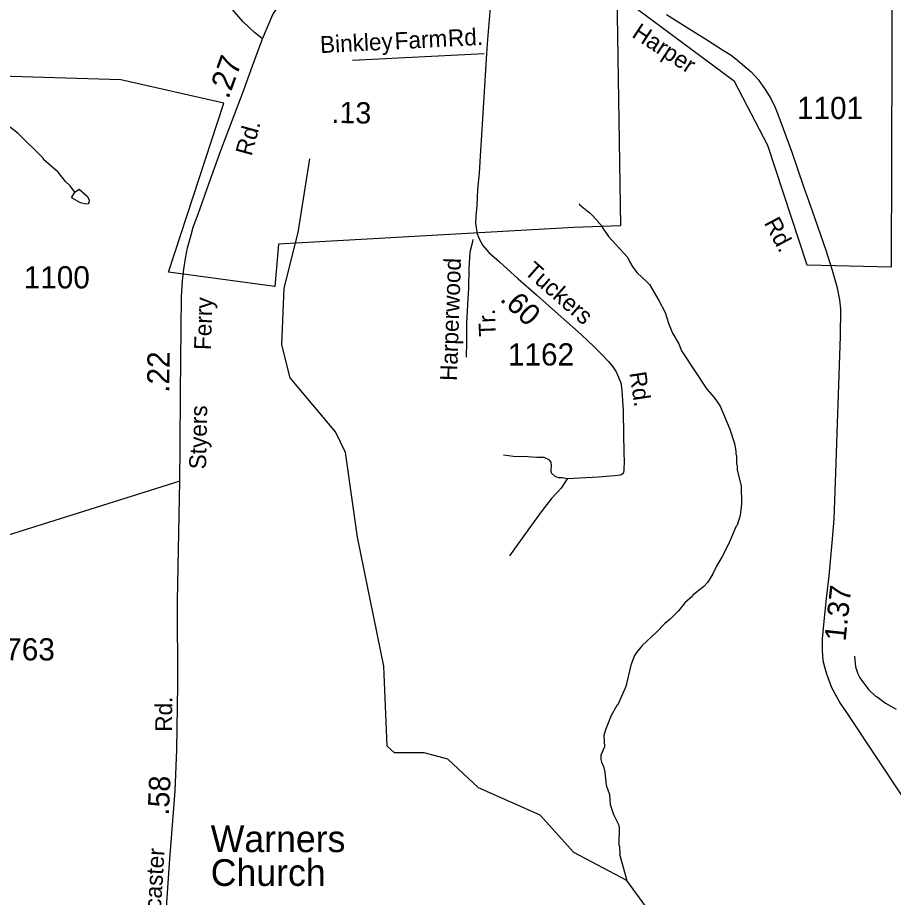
# Model space of a CAD drawing. Extents: x 1547597 to 1699558, y 810033 to 920809.
# Drawn here: x 1580417 to 1585344, y 842351 to 847300 of the extents above; entities that cross this region are included whole.
import ezdxf

# ---------------------------------------------------------------- set-up
doc = ezdxf.new("R2010")
doc.units = 0
for name, color, linetype in [('Exist Boundary Political City Limit New', 7, 'Continuous'), ('Exist Cultural Church with Cemetery Label', 7, 'Continuous'), ('Exist Hydrographic Creek Single Shore', 7, 'Continuous'), ('Exist Hydrographic Misc Water Feature', 7, 'Continuous'), ('Exist Road Non-System Type 51', 7, 'Continuous'), ('Exist Road Non-System Type 51 Label', 7, 'Continuous'), ('Exist Road Secondary Mileage Hundredths English Label', 7, 'Continuous'), ('Exist Road Secondary Type 51 Attributed', 7, 'Continuous'), ('Exist Road Secondary Type 51 Label', 7, 'Continuous'), ('Exist Road Secondary Type 51 Number Label', 7, 'Continuous'), ('Map Preparation Boundary City Limit Buffer Line', 7, 'Continuous')]:
    doc.layers.add(name, color=color, linetype=linetype)

msp = doc.modelspace()

# ---------------------------------------------------------------- linework, layer by layer
at = {"layer": 'Exist Boundary Political City Limit New'}
msp.add_lwpolyline([(1585338.9, 848317.2), (1585331.8, 845895.8), (1584859.7, 845906.7), (1584636.6, 846580.1), (1584449.8, 846940.3), (1583788.1, 847433.2), (1583808.3, 846129.1), (1583546.1, 846119.1), (1581884.1, 846025.1), (1581864.2, 845787.9), (1581265.6, 845868.6), (1581576.1, 846817.7), (1580998, 846949.9), (1580069.5, 846978)], dxfattribs=at)
at = {"layer": 'Exist Hydrographic Creek Single Shore'}
msp.add_lwpolyline([(1583966.5, 842278.7), (1583843.5, 842445.4), (1583546.5, 842602.4), (1583357.5, 842813.1), (1583009.6, 842967.8), (1582836.5, 843128.9), (1582703.5, 843164.4), (1582537.5, 843164.5), (1582495.5, 843201.4), (1582477.6, 843651.5), (1582329.5, 844376.7), (1582261.5, 844854.1), (1582204.5, 844970.2), (1581950.6, 845274), (1581903.5, 845458.8), (1581916.5, 845776.9), (1581995.5, 846090.5), (1582060.5, 846506.1)], dxfattribs=at)
at = {"layer": 'Exist Hydrographic Misc Water Feature'}
for points in [[(1580737.7, 846317.2), (1580712.2, 846352.6), (1580686.4, 846376.9), (1580645.1, 846429.4), (1580562, 846502.4), (1580562.2, 846507.8), (1580420.1, 846646.9), (1580377.6, 846681.5), (1580358.8, 846685.5), (1580334.2, 846685.2), (1580316.1, 846675.4), (1580287.7, 846643.8), (1580199.9, 846493), (1580161.4, 846447.5), (1580153.3, 846443.6), (1580139.1, 846427.8), (1580079.8, 846391.5), (1579911.7, 846300.7), (1579873.5, 846287.2), (1579849.4, 846271.5), (1579831.2, 846257.7), (1579808.9, 846234), (1579745.1, 846146.6)], [(1580737.7, 846317.2), (1580763.9, 846334), (1580807.4, 846295.4), (1580819.2, 846275.3), (1580816.9, 846257.3), (1580812.9, 846251.4), (1580802.9, 846249.5), (1580771, 846257.9), (1580723.3, 846284.5), (1580721.4, 846290.5), (1580737.7, 846317.2)], [(1583576.4, 846254.6), (1583578.3, 846248.6), (1583590.2, 846236.5), (1583637.7, 846199.9), (1583683.2, 846153.3), (1583685.1, 846147.3), (1583702.8, 846129.1), (1583704.8, 846121.1), (1583740.2, 846068.6), (1583848.7, 845951.3), (1583858.5, 845927.2), (1583878.1, 845895), (1583901.6, 845864.7), (1583957.1, 845814.1), (1583970.9, 845797.9), (1584023.9, 845709.2), (1584059, 845640.8), (1584078.3, 845580.6), (1584101.6, 845524.3), (1584136.8, 845463.9), (1584152.4, 845425.7), (1584293.8, 845210.1), (1584336.3, 845163.2), (1584368.7, 845113.2), (1584423.1, 844984.5), (1584450.2, 844904.2), (1584457.6, 844860.2), (1584457.4, 844844.2), (1584461.3, 844836.1), (1584460.8, 844788.1), (1584464.7, 844780.1), (1584464.4, 844756.1), (1584487.3, 844663.9), (1584490.1, 844563.9), (1584481, 844499), (1584464.7, 844444.3), (1584459.6, 844439.2), (1584415.4, 844336.9), (1584378.6, 844265.4), (1584350.1, 844217.8), (1584327.5, 844170.1), (1584298.9, 844122.5), (1584276.7, 844098.8), (1584216.1, 844051.6), (1584213.6, 844046), (1584170.5, 844007.1), (1584134.7, 843963.5), (1584088.6, 843915.2), (1584056.3, 843889.6), (1584011.7, 843842.2), (1583930.8, 843767.3), (1583898.4, 843727.7), (1583888.1, 843711.8), (1583867.5, 843656.1), (1583838.1, 843536.5), (1583792.9, 843433.1), (1583788.5, 843430.9), (1583756.2, 843373.6), (1583723.3, 843294.1), (1583714.8, 843262.2), (1583718.1, 843198.2), (1583697.5, 843150.5), (1583697.2, 843126.5), (1583701, 843110.4), (1583712.8, 843086.3), (1583720.4, 843054.3), (1583727.6, 842982.2), (1583746.9, 842929.9), (1583750.2, 842873.9), (1583769.6, 842817.7), (1583796.9, 842761.4), (1583800.7, 842741.4), (1583799.5, 842645.4), (1583803.4, 842637.4), (1583805.4, 842592.7)], [(1585125.8, 843708.3), (1585131.1, 843648.2), (1585144.7, 843608.1), (1585154.4, 843586), (1585203.6, 843519.4), (1585245.1, 843480.9), (1585253, 843478.8), (1585298.7, 843443.9), (1585360.3, 843409.5)], [(1583838.3, 842448), (1583846.3, 842443.9), (1583805.4, 842592.7)]]:
    msp.add_lwpolyline(points, dxfattribs=at)
at = {"layer": 'Exist Road Non-System Type 51'}
msp.add_line((1582301.2, 847059.7), (1583040.9, 847098.7), dxfattribs=at)
for points in [[(1582977.9, 846051.8), (1582974.9, 846031.1), (1582960.2, 845980.9), (1582955.4, 845888.1), (1582953.8, 845778.1), (1582948.4, 845685.3), (1582942.1, 845579.2), (1582942.6, 845475.1), (1582939.5, 845389.8)], [(1583507.8, 844705.1), (1583479.7, 844711.5), (1583459.7, 844711.7), (1583441.8, 844718.1), (1583420.2, 844736.3), (1583418.4, 844754.4), (1583420.7, 844780.3), (1583419.1, 844798.4), (1583407.1, 844812.6), (1583379.4, 844825), (1583337.4, 844825.6), (1583287.4, 844828.3), (1583207.4, 844831.5), (1583149.5, 844838.3)], [(1583507.8, 844705.1), (1583475, 844653.6), (1583420.1, 844594.2), (1583367.1, 844527.1), (1583293.6, 844424.1), (1583183.3, 844271.7)]]:
    msp.add_lwpolyline(points, dxfattribs=at)
at = {"layer": 'Exist Road Secondary Type 51 Attributed'}
for points in [[(1581793.8, 847180.8), (1581852, 847317.6), (1581874.4, 847351.7), (1581904.8, 847395.4), (1581935.6, 847420.9)], [(1581793.8, 847180.8), (1581748.5, 847216.1), (1581684.1, 847277.1), (1581615, 847357.9)], [(1583075.6, 847357.3), (1583059.8, 847177.1), (1583054.9, 847098), (1583030.2, 846700.7), (1583019.7, 846521), (1583013.1, 846424.1), (1583004.7, 846332.9), (1583000.7, 846242.2), (1582995.5, 846182.5), (1582993.2, 846142.9), (1582996.3, 846116.4), (1583002.9, 846082.5), (1583014.8, 846052.1), (1583033.3, 846017.8), (1583067.7, 845979.2), (1583128, 845926.8), (1583233.7, 845829.7), (1583335.1, 845739.8), (1583458.4, 845631), (1583587.9, 845517.8), (1583660.6, 845447.6), (1583703.7, 845405.3), (1583741.2, 845364.5), (1583765.4, 845335.5), (1583784.8, 845306.4), (1583798, 845276.4), (1583809.9, 845244.7), (1583816.9, 845202.7), (1583824, 845088.4), (1583826.2, 844950.5), (1583828, 844858.2), (1583829.7, 844795.2), (1583827.5, 844765.9), (1583827.5, 844751.4), (1583822.7, 844736), (1583810.8, 844725), (1583774.1, 844721.2), (1583684.8, 844713.9), (1583507.8, 844705.1)], [(1584066.5, 847317.8), (1584183.4, 847243.9), (1584298.8, 847172.6), (1584387.3, 847115.4), (1584426.2, 847091.3), (1584457.1, 847068.5), (1584543.2, 846994.6), (1584583.9, 846952.1), (1584623.2, 846896.1), (1584654.1, 846844.1), (1584679.5, 846793.4), (1584694.2, 846756.3), (1584770.8, 846548.3), (1584838.4, 846349.3), (1584884.1, 846217.8), (1584962.9, 845990.8), (1584999.7, 845878.7), (1585025.7, 845787.9), (1585040.1, 845713), (1585045.4, 845659.3), (1585045.1, 845508.3), (1585029.8, 845070.1), (1585018, 844738.7), (1585008.3, 844480.4), (1585000.3, 844366.6), (1584981.1, 844159.6), (1584966.4, 844032.8), (1584952.3, 843905.4), (1584942.8, 843804.5), (1584944, 843739.1), (1584947.5, 843682.4), (1584957, 843647), (1584968.2, 843607.5), (1584995.5, 843531), (1585046.9, 843440), (1585080.5, 843389.9), (1585242.7, 843144.6), (1585394.9, 842915.8)], [(1581329.1, 844691.9), (1581330.4, 844887.9), (1581332.2, 845190.1), (1581338.4, 845731.7), (1581344.5, 845819.1), (1581351.6, 845884.7), (1581361.3, 845943.8), (1581372.7, 846004.8), (1581390.8, 846070), (1581405.3, 846121.5), (1581434, 846200.3), (1581491.7, 846364.9), (1581560.8, 846551.4), (1581687.2, 846888.6), (1581737.9, 847028.2), (1581793.8, 847180.8)], [(1581329.1, 844691.9), (1580388.3, 844395), (1580180.4, 844329.4), (1580004.2, 844272.6), (1579937.7, 844250.8), (1579869.8, 844227.4), (1579811.7, 844200.6), (1579685.3, 844126.8), (1579605.5, 844072.2), (1579480.4, 843990.7), (1579260.5, 843848.6), (1579063.3, 843710.5)], [(1581206.1, 841579.2), (1581271.2, 842541.9), (1581303.1, 842949.6), (1581313.1, 843180), (1581318.5, 843545.9), (1581315.3, 844018), (1581329.1, 844691.9)]]:
    msp.add_lwpolyline(points, dxfattribs=at)
at = {"layer": 'Map Preparation Boundary City Limit Buffer Line'}
msp.add_lwpolyline([(1585338.9, 848317.2), (1585331.8, 845895.8), (1584859.7, 845906.7), (1584636.6, 846580.1), (1584449.8, 846940.3), (1583788.1, 847433.2), (1583808.3, 846129.1), (1583546.1, 846119.1), (1581884.1, 846025.1), (1581864.2, 845787.9), (1581265.6, 845868.6), (1581576.1, 846817.7), (1580998, 846949.9), (1580069.5, 846978)], dxfattribs=at)

# ---------------------------------------------------------------- texts
at = {"layer": 'Exist Cultural Church with Cemetery Label'}
for s, p in [('Warners ', (1581503.1, 842605.2)), ('Church', (1581503.1, 842415.2))]:
    msp.add_text(s, height=150, dxfattribs=at).set_placement(p)
at = {"layer": 'Exist Road Non-System Type 51 Label'}
for s, rotation, p in [('Rd.', 2.9337, (1582839.7, 847136.6)), ('Binkley', 2.9337, (1582120.5, 847099.7)), ('Farm', 2.9337, (1582540.1, 847121.2)), ('Harperwood', 88.0711, (1582888.3, 845254.7)), ('Tr.', 92.1869, (1583108, 845507.2))]:
    msp.add_text(s, height=95, rotation=rotation, dxfattribs=at).set_placement(p)
at = {"layer": 'Exist Road Secondary Mileage Hundredths English Label'}
for s, height, rotation, p in [('.27', 125, 70.0604, (1581602.3, 846837.8)), ('.13', 120, 358.7873, (1582182.1, 846707.7)), ('.60', 120, 316.186, (1583126.1, 845711)), ('.22', 125, 89.3476, (1581269.7, 845188.6)), ('1.37', 120, 83.7887, (1585074.5, 843788.3)), ('.58', 120, 87.3883, (1581267.4, 842809.8))]:
    msp.add_text(s, height=height, rotation=rotation, dxfattribs=at).set_placement(p)
at = {"layer": 'Exist Road Secondary Type 51 Label'}
for s, rotation, p in [('Harper', 326.7949, (1583867, 847194.1)), ('Rd.', 74.6796, (1581732.5, 846516.8)), ('Rd.', 297.927, (1584614, 846145.4)), ('Tuckers', 318.7496, (1583261.5, 845863.7)), ('Ferry', 88.0831, (1581504, 845428.7)), ('Rd.', 278.861, (1583858, 845300.9)), ('Styers', 88.8514, (1581476.6, 844757.9)), ('Rd.', 89.8532, (1581285.9, 843282.3)), ('Lancaster', 86.3654, (1581209.3, 842067.8))]:
    msp.add_text(s, height=95, rotation=rotation, dxfattribs=at).set_placement(p)
at = {"layer": 'Exist Road Secondary Type 51 Number Label'}
for s, p in [('1101', (1584801.5, 846729.1)), ('1100', (1580451.2, 845776.5)), ('1162', (1583175.5, 845342.6)), ('3763', (1580254.2, 843683.5))]:
    msp.add_text(s, height=125, dxfattribs=at).set_placement(p)

doc.saveas('drawing.dxf')
